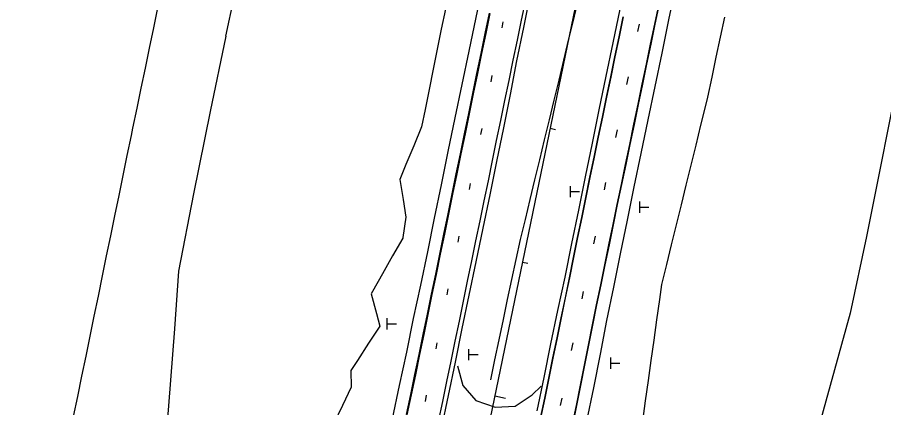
# Model space of a CAD drawing. Extents: x 2132221 to 2141942, y 535736 to 547298.
# Drawn here: x 2135743 to 2136377, y 536495 to 536781 of the extents above; entities that cross this region are included whole.
import ezdxf

# ---------------------------------------------------------------- set-up
doc = ezdxf.new("R2010")
doc.units = 0
for name, color, linetype in [('RD_EX_BldgApp', 7, 'Continuous'), ('RD_EX_Conc', 7, 'Continuous'), ('RD_EX_Driveway', 7, 'Continuous'), ('RD_EX_Fence_Other', 7, 'Continuous'), ('RD_EX_GuardRail', 7, 'Continuous'), ('RD_EX_Misc', 7, 'Continuous'), ('RD_EX_Road', 7, 'Continuous'), ('RD_EX_VEG', 7, 'Continuous'), ('RD_HC_Cl', 7, 'Continuous'), ('RD_HC_Data_Tic', 7, 'Continuous'), ('TOPO_E_TLIML-Line', 7, 'Continuous')]:
    doc.layers.add(name, color=color, linetype=linetype)

msp = doc.modelspace()

# ---------------------------------------------------------------- linework, layer by layer
at = {"layer": 'RD_EX_BldgApp'}
for p, q in [((2136147.32, 536657.55), (2136147.32, 536653.44)), ((2136147.32, 536653.44), (2136147.32, 536649.32)), ((2136147.32, 536653.44), (2136154.18, 536653.44)), ((2136198.1, 536646.26), (2136198.1, 536642.15)), ((2136198.1, 536642.15), (2136198.1, 536638.03)), ((2136198.1, 536642.15), (2136204.96, 536642.15)), ((2136013.24, 536560.84), (2136013.24, 536556.72)), ((2136013.24, 536556.72), (2136013.24, 536552.61)), ((2136013.24, 536556.72), (2136020.1, 536556.72)), ((2136073.06, 536538.23), (2136073.06, 536534.12)), ((2136073.06, 536534.12), (2136073.06, 536530)), ((2136073.06, 536534.12), (2136079.92, 536534.12)), ((2136176.95, 536531.99), (2136176.95, 536527.88)), ((2136176.95, 536527.88), (2136176.95, 536523.76)), ((2136176.95, 536527.88), (2136183.81, 536527.88))]:
    msp.add_line(p, q, dxfattribs=at)
at = {"layer": 'RD_EX_Conc'}
for points in [[(2136149.28, 536482.23), (2136152.25, 536496.93), (2136155.29, 536511.62), (2136158.24, 536526.33), (2136161.17, 536541.04), (2136164.06, 536555.76), (2136167.03, 536570.45), (2136170.06, 536585.15), (2136173.09, 536599.84), (2136176.12, 536614.53), (2136179.15, 536629.22), (2136182.17, 536643.91), (2136185.2, 536658.6), (2136188.3, 536673.28), (2136191.39, 536687.95), (2136194.46, 536702.64), (2136197.5, 536717.33), (2136200.54, 536732.02), (2136203.59, 536746.7), (2136206.66, 536761.38), (2136209.72, 536776.07), (2136212.78, 536790.75)], [(2136027.54, 536490.19), (2136030.62, 536504.87), (2136033.69, 536519.55), (2136036.76, 536534.24), (2136039.79, 536548.93), (2136042.81, 536563.62), (2136045.84, 536578.31), (2136048.9, 536593), (2136051.98, 536607.67), (2136054.99, 536622.37), (2136057.98, 536637.07), (2136060.95, 536651.77), (2136063.98, 536666.46), (2136067.03, 536681.15), (2136070.05, 536695.84), (2136073.08, 536710.53), (2136076.12, 536725.22), (2136079.16, 536739.91), (2136082.2, 536754.6), (2136085.21, 536769.29), (2136088.23, 536783.99)], [(2136125.75, 536487.6), (2136128.79, 536502.29), (2136131.82, 536516.98), (2136134.8, 536531.68), (2136137.8, 536546.38), (2136140.83, 536561.07), (2136143.86, 536575.76), (2136146.88, 536590.45), (2136149.85, 536605.15), (2136152.83, 536619.86), (2136155.82, 536634.55), (2136158.85, 536649.25), (2136161.88, 536663.94), (2136164.95, 536678.62), (2136168.01, 536693.3), (2136171.07, 536707.99), (2136174.12, 536722.68), (2136177.16, 536737.36), (2136180.22, 536752.05), (2136183.27, 536766.73), (2136186.32, 536781.42)]]:
    msp.add_lwpolyline(points, dxfattribs=at)
at = {"layer": 'RD_EX_Driveway'}
msp.add_lwpolyline([(2136064.98, 536525.92), (2136068.69, 536511.48), (2136078.2, 536500.49), (2136092.36, 536495.63), (2136107.17, 536496.37), (2136119.47, 536504.71), (2136126.18, 536511.11)], dxfattribs=at)
at = {"layer": 'RD_EX_Fence_Other'}
msp.add_line((2135895.12, 536767.27), (2135944.74, 536997.2), dxfattribs=at)
for points in [[(2136466.82, 537071.31), (2136452.49, 537017.92), (2136436.61, 536949.64), (2136423.48, 536894.55), (2136411.11, 536842.66), (2136397.31, 536783.07), (2136385.13, 536724.68), (2136374.82, 536673.16), (2136364.31, 536620.47), (2136352.56, 536564.54), (2136314.76, 536428.54), (2136291.99, 536363.72), (2136275.68, 536311.82), (2136255.36, 536254.16), (2136235.53, 536196.05), (2136217.1, 536128.11), (2136205.76, 536071.09), (2136194, 536015.47), (2136182.48, 535960.97), (2136171.01, 535906.7), (2136158.72, 535842.69), (2136147.82, 535789.87), (2136138.73, 535745.47)], [(2135895.12, 536767.27), (2135883.77, 536712.14), (2135871.61, 536651.94), (2135860.44, 536595.13), (2135857.57, 536552.99), (2135853.14, 536496.69), (2135848.56, 536439.08), (2135843.98, 536385.12), (2135840.93, 536342.24), (2135837.59, 536295.71), (2135833.23, 536245.95), (2135818.95, 536172.8), (2135802.2, 536092.65), (2135792.17, 536042.14), (2135779.97, 535986.39), (2135767.88, 535925.12), (2135755.58, 535870.87), (2135742.52, 535801.92)]]:
    msp.add_lwpolyline(points, dxfattribs=at)
at = {"layer": 'RD_EX_GuardRail'}
msp.add_lwpolyline([(2136089.23, 536515.69), (2136092.32, 536530.36), (2136095.41, 536545.04), (2136098.51, 536559.72), (2136101.6, 536574.4), (2136104.69, 536589.07), (2136107.78, 536603.75), (2136111.07, 536618.39), (2136114.6, 536632.97), (2136118.12, 536647.55), (2136121.64, 536662.13), (2136125.16, 536676.71), (2136128.68, 536691.29), (2136132.2, 536705.87), (2136135.72, 536720.45), (2136139.24, 536735.03), (2136142.77, 536749.61), (2136146.29, 536764.19), (2136149.81, 536778.77), (2136153.33, 536793.36)], dxfattribs=at)
at = {"layer": 'RD_EX_Misc'}
for p, q in [((2136097.64, 536773.28), (2136098.41, 536777.76)), ((2136196.9, 536770.53), (2136198.07, 536776.03)), ((2136089.51, 536733.9), (2136090.28, 536738.39)), ((2136188.9, 536731.95), (2136190.07, 536737.45)), ((2136082.09, 536695.17), (2136082.86, 536699.66)), ((2136180.86, 536693.04), (2136182.03, 536698.55)), ((2136073.74, 536654.93), (2136074.51, 536659.42)), ((2136172.44, 536654.65), (2136173.62, 536660.15)), ((2136065.31, 536616.45), (2136066.08, 536620.94)), ((2136164.74, 536615.28), (2136165.91, 536620.78)), ((2136057.39, 536577.82), (2136058.16, 536582.31)), ((2136156.08, 536574.86), (2136157.26, 536580.36)), ((2136049.22, 536538.29), (2136049.99, 536542.78)), ((2136148.31, 536537.14), (2136149.48, 536542.64)), ((2136041.34, 536499.9), (2136042.1, 536504.39)), ((2136140.4, 536496.77), (2136141.57, 536502.27))]:
    msp.add_line(p, q, dxfattribs=at)
for points in [[(2136051.03, 536485.18), (2136054.06, 536499.88), (2136057.11, 536514.56), (2136060.18, 536529.25), (2136063.2, 536543.94), (2136066.23, 536558.63), (2136069.27, 536573.32), (2136072.32, 536588), (2136075.37, 536602.69), (2136078.43, 536617.38), (2136081.47, 536632.06), (2136084.48, 536646.76), (2136087.5, 536661.45), (2136090.52, 536676.14), (2136093.55, 536690.84), (2136096.58, 536705.53), (2136099.62, 536720.21), (2136102.66, 536734.9), (2136105.68, 536749.6), (2136108.74, 536764.28), (2136111.79, 536778.97), (2136114.82, 536793.66)], [(2136148.96, 536482.29), (2136151.94, 536496.99), (2136154.97, 536511.68), (2136157.92, 536526.39), (2136160.85, 536541.1), (2136163.74, 536555.82), (2136166.72, 536570.52), (2136169.74, 536585.21), (2136172.78, 536599.9), (2136175.81, 536614.59), (2136178.83, 536629.28), (2136181.86, 536643.97), (2136184.89, 536658.67), (2136187.99, 536673.34), (2136191.08, 536688.02), (2136194.14, 536702.7), (2136197.19, 536717.39), (2136200.22, 536732.08), (2136203.28, 536746.77), (2136206.34, 536761.45), (2136209.41, 536776.13), (2136212.46, 536790.82)], [(2136028.11, 536490.07), (2136031.2, 536504.75), (2136034.27, 536519.43), (2136037.33, 536534.12), (2136040.36, 536548.81), (2136043.39, 536563.5), (2136046.41, 536578.19), (2136049.47, 536592.88), (2136052.55, 536607.56), (2136055.56, 536622.25), (2136058.56, 536636.95), (2136061.53, 536651.65), (2136064.55, 536666.34), (2136067.61, 536681.03), (2136070.63, 536695.72), (2136073.65, 536710.41), (2136076.69, 536725.1), (2136079.73, 536739.79), (2136082.77, 536754.48), (2136085.78, 536769.18), (2136088.8, 536783.87)], [(2136126, 536487.55), (2136129.03, 536502.24), (2136132.07, 536516.93), (2136135.04, 536531.63), (2136138.04, 536546.33), (2136141.07, 536561.02), (2136144.1, 536575.71), (2136147.13, 536590.4), (2136150.09, 536605.1), (2136153.07, 536619.81), (2136156.07, 536634.5), (2136159.09, 536649.2), (2136162.12, 536663.89), (2136165.19, 536678.57), (2136168.26, 536693.25), (2136171.31, 536707.94), (2136174.36, 536722.62), (2136177.41, 536737.31), (2136180.46, 536752), (2136183.51, 536766.68), (2136186.57, 536781.37)]]:
    msp.add_lwpolyline(points, dxfattribs=at)
at = {"layer": 'RD_EX_Road'}
for points in [[(2136017.38, 536487.08), (2136022.52, 536511.55), (2136027.72, 536536), (2136032.75, 536560.49), (2136037.94, 536584.95), (2136043.08, 536609.41), (2136048.1, 536633.9), (2136053.07, 536658.4), (2136058.16, 536682.88), (2136063.24, 536707.36), (2136068.31, 536731.84), (2136073.45, 536756.31), (2136078.5, 536780.79), (2136083.6, 536805.27)], [(2136159.63, 536485.45), (2136164.69, 536509.93), (2136169.54, 536534.46), (2136174.34, 536559), (2136179.26, 536583.51), (2136184.26, 536608), (2136189.31, 536632.49), (2136194.29, 536656.99), (2136199.42, 536681.45), (2136204.53, 536705.93), (2136209.58, 536730.41), (2136214.68, 536754.89), (2136219.75, 536779.16), (2136224.83, 536803.65)], [(2136053.18, 536479.71), (2136058.23, 536504.2), (2136063.34, 536528.67), (2136068.37, 536553.15), (2136073.44, 536577.64), (2136078.54, 536602.11), (2136083.69, 536626.57), (2136088.78, 536651.05), (2136093.65, 536675.57), (2136098.71, 536700.05), (2136103.69, 536724.55), (2136108.29, 536749.13), (2136113.36, 536773.61), (2136118.4, 536798.1)], [(2136123.19, 536492.98), (2136128.25, 536517.46), (2136133.31, 536541.94), (2136138.37, 536566.43), (2136143.65, 536590.86), (2136148.62, 536615.36), (2136153.63, 536639.86), (2136158.72, 536664.33), (2136163.63, 536688.85), (2136168.63, 536713.34), (2136173.68, 536737.83), (2136178.78, 536762.3), (2136183.92, 536786.92)]]:
    msp.add_lwpolyline(points, dxfattribs=at)
at = {"layer": 'RD_EX_VEG'}
for points in [[(2136056.01, 536787.11), (2136053.04, 536772.41), (2136050.06, 536757.71), (2136047.08, 536743.01), (2136044.11, 536728.3), (2136041.13, 536713.6), (2136038.57, 536700.92), (2136032.83, 536687.06), (2136027.09, 536673.2), (2136022.62, 536662.42), (2136025.04, 536647.62), (2136027.16, 536634.63), (2136024.82, 536619.82), (2136024.76, 536619.4), (2136017.36, 536606.36), (2136009.95, 536593.31), (2136002.55, 536580.26), (2136001.63, 536578.64), (2136005.53, 536564.16), (2136007.99, 536554.99), (2135999.78, 536542.44), (2135991.56, 536529.89), (2135986.78, 536522.59), (2135987.1, 536510.38), (2135980.61, 536496.85), (2135974.13, 536483.33)], [(2136200.5, 536485.37), (2136202.58, 536500.22), (2136204.67, 536515.08), (2136206.75, 536529.93), (2136208.83, 536544.79), (2136210.91, 536559.64), (2136212.99, 536574.5), (2136214.52, 536585.44), (2136218.1, 536600.01), (2136221.68, 536614.57), (2136225.26, 536629.14), (2136228.84, 536643.71), (2136232.41, 536658.27), (2136235.99, 536672.84), (2136239.57, 536687.41), (2136243.15, 536701.98), (2136246.73, 536716.54), (2136248.18, 536722.46), (2136251.3, 536737.13), (2136254.43, 536751.8), (2136257.56, 536766.47), (2136260.68, 536781.14)]]:
    msp.add_lwpolyline(points, dxfattribs=at)
at = {"layer": 'RD_HC_Cl'}
msp.add_line((2136156.9, 536817.18), (2135945, 535791.47), dxfattribs=at)
at = {"layer": 'RD_HC_Data_Tic'}
for p, q in [((2136132.65, 536699.82), (2136136.57, 536699.01)), ((2136112.42, 536601.89), (2136116.34, 536601.08)), ((2136092.19, 536503.95), (2136100.03, 536502.34))]:
    msp.add_line(p, q, dxfattribs=at)
at = {"layer": 'TOPO_E_TLIML-Line'}
msp.add_lwpolyline([(2135845.18, 536787.93), (2135842.13, 536773.25), (2135839.08, 536758.56), (2135836.04, 536743.87), (2135832.99, 536729.19), (2135829.94, 536714.5), (2135826.89, 536699.81), (2135825.8, 536694.57), (2135822.78, 536679.87), (2135819.76, 536665.18), (2135816.74, 536650.49), (2135813.73, 536635.79), (2135810.71, 536621.1), (2135807.69, 536606.41), (2135804.67, 536591.72), (2135801.65, 536577.02), (2135798.63, 536562.33), (2135795.61, 536547.64), (2135792.59, 536532.94), (2135789.57, 536518.25), (2135786.55, 536503.56), (2135783.53, 536488.87)], dxfattribs=at)

doc.saveas('drawing.dxf')
